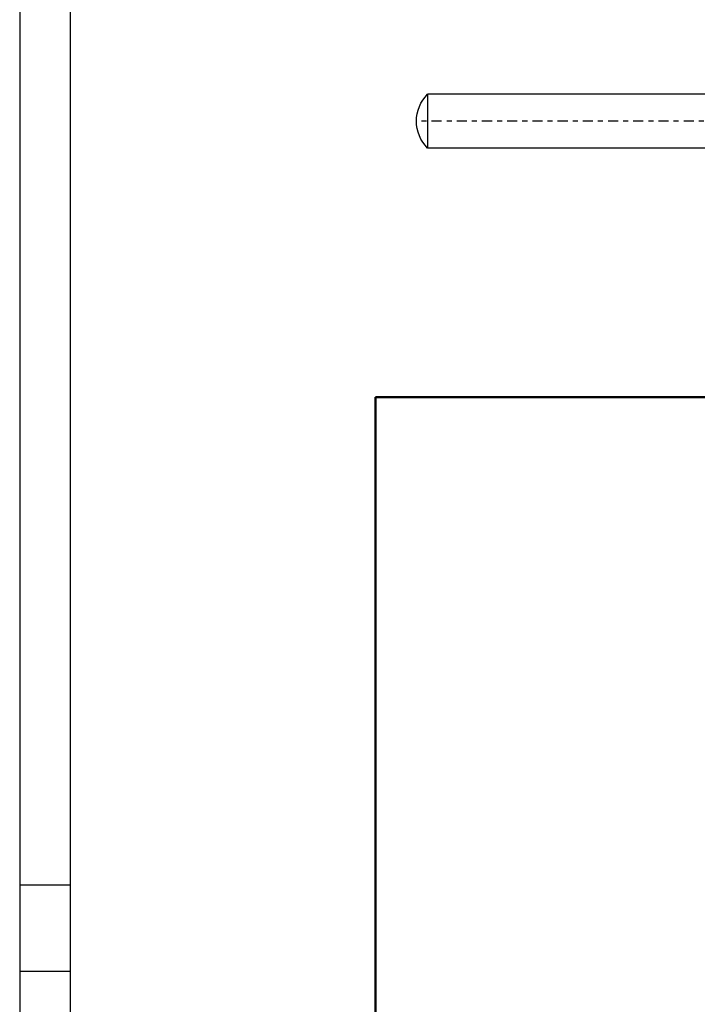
# Model space of a CAD drawing. Extents: x 33706 to 249013, y -74890 to 17912.
# Tile 276 of 288: x 185581 to 185594, y -36887 to -36867. Entities that reach past the tile are written whole.
import ezdxf

# ---------------------------------------------------------------- set-up
doc = ezdxf.new("R2010")
doc.units = 0
doc.header["$MEASUREMENT"] = 0
doc.linetypes.add('DASHDOT', pattern=[8.5, 4, -2, 0.5, -2])
for name, color, linetype in [('gaz', 1, 'Continuous'), ('LC-007-002-----0', 1, 'Continuous'), ('LC-008-002-----0', 1, 'Continuous'), ('LC-009-002-----0', 1, 'Continuous'), ('LC-010-002-----0', 1, 'Continuous'), ('symbole', 7, 'Continuous')]:
    doc.layers.add(name, color=color, linetype=linetype)
doc.layers.add('inst-gaz-rury', color=50, linetype='Continuous', lineweight=50)

# ---------------------------------------------------------------- blocks, each defined once
blk = doc.blocks.new('kdk dn40 pn50')
at = {"layer": 'LC-007-002-----0'}
for p, q in [((55.5, 125.15), (341.06, 125.15)), ((55.5, 103.85), (341.06, 103.85))]:
    blk.add_line(p, q, dxfattribs=at)
at = {"layer": 'LC-008-002-----0'}
blk.add_line((341.06, 125.15), (341.06, 103.85), dxfattribs=at)
at = {"layer": 'LC-009-002-----0'}
blk.add_arc((330.5, 114.5), 15, 314.7651, 45.2349, dxfattribs=at)
at = {"layer": 'LC-010-002-----0', "color": 2, "linetype": 'DASHDOT'}
blk.add_line((-4.5, 114.5), (345.5, 114.5), dxfattribs=at)

msp = doc.modelspace()

# ---------------------------------------------------------------- linework, layer by layer
at = {"layer": 'gaz', "linetype": 'Continuous'}
for p, q in [((185587.591, -36904.742), (185587.591, -36874.742)), ((185587.591, -36874.742), (185617.983, -36874.742))]:
    msp.add_line(p, q, dxfattribs=at)
at = {"layer": 'inst-gaz-rury'}
msp.add_line((185587.591, -37074.742), (185587.591, -36874.742), dxfattribs=at)
at = {"layer": 'inst-gaz-rury', "ltscale": 50}
msp.add_line((185587.591, -36874.742), (185617.983, -36874.742), dxfattribs=at)
at = {"layer": 'symbole', "lineweight": 30}
for p, q in [((185580.536, -36853.519), (185580.536, -36896.519)), ((185581.54, -36854.523), (185581.54, -36895.515)), ((185580.536, -36884.412), (185581.54, -36884.412)), ((185580.536, -36886.122), (185581.54, -36886.122))]:
    msp.add_line(p, q, dxfattribs=at)

# ---------------------------------------------------------------- block references
at = {"layer": 'gaz', "linetype": 'Continuous', "xscale": -0.05, "yscale": 0.05}
msp.add_blockref('kdk dn40 pn50', (185605.68, -36874.998), dxfattribs=at)

doc.saveas('drawing.dxf')
